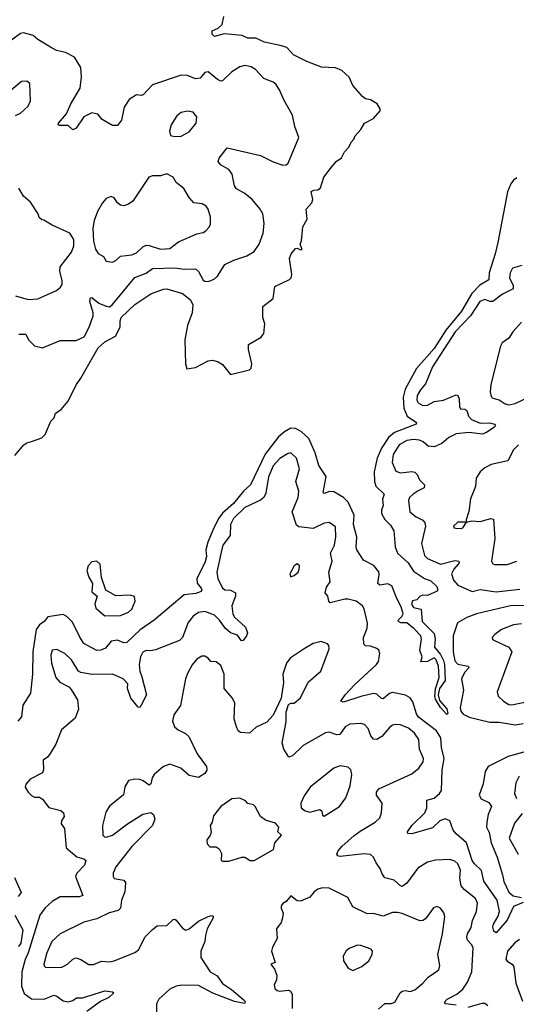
# Model space of a CAD drawing. Extents: x 1771496 to 1971148, y 471553 to 643630.
# Tile 480 of 656: x 1862391 to 1865512, y 601622 to 607805. Entities that reach past the tile are written whole.
import ezdxf

# ---------------------------------------------------------------- set-up
doc = ezdxf.new("R2010")
doc.units = 0

msp = doc.modelspace()

# ---------------------------------------------------------------- linework, layer by layer
at = {"layer": '0CON10XD'}
for points in [[(1862360.9, 605069.1), (1862416, 605135), (1862435, 605148.6), (1862465, 605156.9), (1862529.7, 605180.3), (1862550.3, 605199.7), (1862586.1, 605283.9), (1862606.7, 605305), (1862616.7, 605335), (1862651.9, 605358.1), (1862692.6, 605407.4), (1862747.5, 605515), (1862775.7, 605554.3), (1862885, 605745.5), (1862925, 605781.4), (1862993, 605817), (1863022.5, 605875), (1863022.2, 605915), (1863029.1, 605935), (1863115, 606016.9), (1863215.4, 606084.6), (1863295, 606113.1), (1863315, 606114.2), (1863415, 606085.6), (1863465, 606046.9), (1863478.5, 606015), (1863474.6, 605965), (1863446.1, 605885), (1863427.8, 605795), (1863433.6, 605643.6), (1863442, 605612), (1863495, 605620.4), (1863575, 605662.2), (1863605, 605667.3), (1863637.3, 605657.3), (1863665, 605639.4), (1863715, 605577.5), (1863835, 605606.7), (1863845, 605617.5), (1863850, 605645), (1863829.2, 605735), (1863828.8, 605765), (1863908.7, 605811.3), (1863925.8, 605835), (1863931.2, 605895), (1863918.1, 605935), (1863918.8, 606005), (1863984, 606055), (1863995, 606130), (1864086.7, 606173.3), (1864098, 606185), (1864101.4, 606205), (1864086.2, 606305), (1864096.7, 606335), (1864125, 606367.5), (1864135, 606370), (1864155, 606360), (1864167, 606363), (1864153.3, 606395), (1864163, 606417), (1864168.8, 606481.2), (1864170.8, 606505), (1864198.3, 606551.7), (1864191.2, 606615), (1864226.7, 606655), (1864232.5, 606675), (1864223.8, 606726.2), (1864240, 606735), (1864265, 606737.5), (1864281.7, 606748.3), (1864303, 606817), (1864350, 606880), (1864380, 606915), (1864413, 606937), (1864431.4, 606975), (1864459.2, 607005), (1864474.4, 607035.6), (1864492, 607055), (1864498.6, 607075), (1864535, 607115.8), (1864558.6, 607155), (1864615, 607184), (1864656.6, 607233.4), (1864657.1, 607245), (1864636.9, 607276.9), (1864595, 607302), (1864565, 607308), (1864545, 607323.8), (1864485, 607391.2), (1864460.8, 607445), (1864415.3, 607485.3), (1864375, 607503.5), (1864287.2, 607507.2), (1864195, 607542.1), (1864111.4, 607585), (1864070.8, 607630.8), (1864027.5, 607642.5), (1863930, 607665), (1863875, 607690), (1863825, 607689.1), (1863790, 607705), (1863675, 607716.2), (1863615, 607700), (1863601.2, 607715), (1863600.8, 607735), (1863638.3, 607751.7), (1863664, 607775), (1863673.9, 607826.1)], [(1862385, 605830.8), (1862430.3, 605830.3), (1862445.7, 605795.7), (1862485, 605758), (1862535, 605744), (1862645, 605790.8), (1862745, 605791.4), (1862795.4, 605814.6), (1862826.5, 605875), (1862852.7, 605945), (1862853.1, 605965), (1862830.7, 606035), (1862835, 606057.5), (1862845, 606061.4), (1862888.2, 606025), (1862935.3, 606005.3), (1862955, 606001.8), (1862974.2, 606015.8), (1863115, 606185.5), (1863185, 606213.5), (1863225, 606243.1), (1863365, 606246.9), (1863425, 606238.8), (1863495, 606240.9), (1863514.7, 606224.8), (1863545, 606170), (1863555, 606162.9), (1863575, 606161.9), (1863613.4, 606176.6), (1863635, 606194), (1863681.2, 606268.8), (1863736.2, 606295), (1863817.8, 606322.2), (1863865, 606348.8), (1863895.5, 606394.5), (1863920.6, 606465), (1863927.5, 606525), (1863918.6, 606585), (1863902.5, 606615), (1863851.2, 606675), (1863805, 606714.3), (1863752.6, 606742.6), (1863742, 606762), (1863725.5, 606835.5), (1863705, 606864.2), (1863652.7, 606892.7), (1863638, 606915), (1863643.8, 606935), (1863695, 607000), (1863905, 606952.9), (1863985, 606912.9), (1864045, 606890.9), (1864065, 606894.6), (1864078.9, 606905), (1864146, 607065), (1864120.8, 607135), (1864105.7, 607205), (1864051.7, 607301.7), (1864024.2, 607365), (1864000.3, 607400.3), (1863985, 607412.5), (1863926.2, 607435), (1863873.1, 607493.1), (1863845, 607510), (1863805, 607516.5), (1863775, 607510), (1863725, 607477.5), (1863665, 607421.4), (1863655, 607420), (1863635, 607430), (1863575, 607477.5), (1863555, 607474), (1863525, 607438.8), (1863495, 607433.1), (1863445, 607454.3), (1863405, 607457.8), (1863224.6, 607395.4), (1863166.6, 607333.4), (1863155, 607329.5), (1863125, 607334), (1863078.8, 607305), (1863047.5, 607255), (1863031.2, 607175), (1863005, 607141.2), (1862975, 607141.2), (1862908.3, 607178.3), (1862881.2, 607211.2), (1862845, 607220.6), (1862795, 607194.2), (1862745, 607123.8), (1862725, 607114), (1862695, 607140), (1862640.8, 607140.8), (1862633.3, 607145), (1862633.8, 607155), (1862685.6, 607215), (1862712.8, 607277.2), (1862770, 607375), (1862780, 607445), (1862775.7, 607505.7), (1862735, 607570.6), (1862679.4, 607599.4), (1862622.6, 607612.6), (1862585, 607632.2), (1862505, 607680), (1862475, 607706), (1862415, 607722.5), (1862395, 607719.2), (1862285, 607635.8)], [(1862364, 607204), (1862395, 607217.1), (1862445, 607261.4), (1862459.5, 607295), (1862453.8, 607405), (1862435, 607419.2), (1862403.2, 607416.8), (1862335, 607361.2)], [(1863365, 607071.4), (1863405, 607074.3), (1863455, 607100.6), (1863500, 607155), (1863503.3, 607195), (1863481.2, 607225), (1863445, 607230.9), (1863405, 607223.1), (1863378.9, 607201.1), (1863342.9, 607145), (1863331.4, 607105), (1863338.8, 607078.8), (1863365, 607071.4)], [(1862975, 606282), (1862995, 606292), (1863025, 606320), (1863095, 606329.1), (1863125, 606340.5), (1863165, 606377.8), (1863185, 606388.5), (1863205, 606387.8), (1863275, 606363.3), (1863335, 606367.5), (1863389.2, 606410.8), (1863505, 606460.6), (1863545, 606469.2), (1863560.3, 606479.7), (1863580.5, 606499.5), (1863590.5, 606519.5), (1863589.2, 606565), (1863575.7, 606615), (1863562, 606635), (1863537.9, 606647.9), (1863485, 606655.7), (1863455, 606688.1), (1863422.7, 606745), (1863375, 606783.3), (1863356.3, 606816.3), (1863315, 606836.9), (1863276.3, 606823.7), (1863225, 606824.2), (1863203.2, 606816.8), (1863101.4, 606665), (1863075, 606645.7), (1863045, 606637.1), (1863025, 606641.4), (1863005.8, 606655), (1862985, 606686), (1862965, 606695.8), (1862935, 606682.9), (1862910.6, 606655), (1862879.6, 606600.4), (1862858.9, 606545), (1862851.4, 606495), (1862855.6, 606415), (1862867.8, 606365), (1862885, 606337.5), (1862917.1, 606317.1), (1862935, 606289.2), (1862975, 606282)], [(1865515, 606811.1), (1865495, 606797.5), (1865478.2, 606775), (1865456, 606724), (1865395.1, 606405), (1865380.2, 606335), (1865342.4, 606215), (1865339.3, 606170.7), (1865282.6, 606137.4), (1865233.6, 606086.4), (1865168.5, 605975), (1865069.1, 605855), (1864995, 605739.3), (1864885, 605613.8), (1864813.5, 605485), (1864800.2, 605435), (1864805.7, 605365), (1864826, 605316), (1864885.8, 605275), (1864882, 605265), (1864746.3, 605213.7), (1864709.3, 605180.7), (1864665, 605113.8), (1864638.5, 605051.5), (1864619.7, 604965), (1864621.2, 604905), (1864628.4, 604875), (1864682.2, 604825), (1864670.9, 604795), (1864676.3, 604753.7), (1864664.2, 604725), (1864665.8, 604705), (1864686.4, 604666.4), (1864721.1, 604631.1), (1864743.1, 604595), (1864750, 604495), (1864765, 604454.2), (1864832.7, 604395), (1864865, 604342.9), (1864935, 604296.7), (1864975, 604281.1), (1865013.3, 604245), (1865018, 604225), (1865013.8, 604216.2), (1864955, 604190), (1864925, 604191.2), (1864906.4, 604183.6), (1864887.1, 604162.9), (1864860, 604155), (1864853.1, 604135), (1864865, 604112.9), (1864915, 604102.5), (1864920, 604025), (1864995, 603950), (1865002.5, 603915), (1864997.5, 603865), (1865035, 603817.9), (1865055, 603780), (1865061.6, 603755), (1865064.7, 603655.3), (1865029.1, 603605), (1865020, 603565), (1865029.5, 603529.5), (1865075, 603476.9), (1865082.1, 603447.9), (1865075, 603441.1), (1865035, 603486.7), (1865005, 603537.5), (1865000.9, 603555), (1865005, 603603.3), (1865026.4, 603675), (1865022.5, 603745), (1865008.9, 603785), (1864995, 603797.1), (1864955, 603775.7), (1864912.7, 603772.7), (1864919.6, 603805), (1864905.9, 603845), (1864917.2, 603915), (1864912.5, 603935), (1864870.6, 603980.6), (1864825, 604018.5), (1864787.4, 604017.4), (1864772.5, 604025), (1864768.6, 604035), (1864792, 604058), (1864800.3, 604075), (1864788.6, 604118.6), (1864760.2, 604170.2), (1864730.8, 604250.8), (1864705, 604263.3), (1864655, 604254.3), (1864642, 604265), (1864650.5, 604319.5), (1864647.3, 604337.3), (1864617, 604377), (1864552.1, 604412.1), (1864510, 604475), (1864505.5, 604495), (1864510, 604555), (1864488.6, 604635), (1864493, 604693), (1864455.5, 604775), (1864425.8, 604805), (1864365, 604839.4), (1864338.3, 604841.7), (1864305, 604830), (1864298.8, 604835), (1864317.4, 604937.4), (1864270.3, 605005), (1864248.3, 605085), (1864207.2, 605175), (1864160.1, 605220.1), (1864125, 605238.2), (1864095, 605239.5), (1864055, 605217.3), (1864017, 605185), (1863933, 605077), (1863840.8, 604885), (1863797, 604845), (1863735, 604767.2), (1863664.7, 604705.3), (1863642.2, 604675), (1863612, 604615), (1863573.6, 604525), (1863561.5, 604475), (1863564.3, 604435), (1863555.2, 604395), (1863503.5, 604295), (1863505.8, 604265.8), (1863530.8, 604235), (1863536, 604225), (1863532.5, 604215), (1863497.4, 604202.6), (1863425, 604193.6), (1863236.9, 604035), (1863147.4, 603972.6), (1863065, 603894), (1863045, 603891.2), (1863005, 603908), (1862965, 603902.5), (1862930.7, 603859.3), (1862900, 603845), (1862876.4, 603843.6), (1862795, 603888.8), (1862768.6, 603928.6), (1862722.3, 604022.3), (1862687.9, 604057.9), (1862665, 604069.2), (1862567.5, 604055), (1862545.4, 604025), (1862514.8, 604005.2), (1862495.4, 603975), (1862473.2, 603835), (1862470.6, 603695), (1862459.2, 603575), (1862410.5, 603499.5), (1862401.7, 603428.3), (1862379.3, 603400.7)], [(1862365, 606070), (1862445, 606048.9), (1862505, 606051.3), (1862622.9, 606105), (1862646.9, 606125), (1862656.9, 606143.1), (1862658.5, 606165), (1862643.1, 606225), (1862645, 606253.3), (1862716.7, 606345), (1862730.8, 606385), (1862732, 606425), (1862706.7, 606465), (1862595.8, 606515.8), (1862543.6, 606546.4), (1862529.3, 606549.3), (1862513.9, 606563.9), (1862506.7, 606585), (1862458.3, 606658.3), (1862415, 606696.7), (1862385, 606747.5)], [(1865547.7, 606262.3), (1865487.5, 606245), (1865474, 606215), (1865470, 606185), (1865491.4, 606135), (1865492.5, 606115), (1865425, 606082.5), (1865365, 606036.5), (1865345, 606035.6), (1865315, 606047.8), (1865283.6, 606035), (1865224.9, 605945.1), (1865128.4, 605845), (1864985.7, 605625), (1864942, 605518), (1864909.9, 605480.1), (1864889.6, 605445), (1864887.7, 605415), (1864895, 605399.4), (1864925, 605383.2), (1864955, 605383.8), (1864995, 605407.9), (1865055, 605415.3), (1865135, 605449.2), (1865145.6, 605445.6), (1865152.9, 605425), (1865154.1, 605375.9), (1865161.4, 605361.4), (1865189.1, 605359.1), (1865201.9, 605351.9), (1865212.2, 605315), (1865231.4, 605295), (1865285, 605270.7), (1865345, 605272.5), (1865375, 605265.6), (1865381.2, 605255), (1865370, 605245), (1865325, 605212.5), (1865297.5, 605202.5), (1865215, 605212.6), (1865134.8, 605205.2), (1865088.8, 605181.2), (1865045, 605143.8), (1864995, 605121.9), (1864957.6, 605127.6), (1864927.1, 605155), (1864903.3, 605165), (1864865, 605169.3), (1864825, 605162.2), (1864775.4, 605135), (1864738.4, 605075), (1864731.6, 605025), (1864755, 604970.8), (1864785, 604958.9), (1864855, 604968.1), (1864874.3, 604964.3), (1864889.1, 604949.1), (1864904.5, 604915), (1864935.6, 604885), (1864934, 604865), (1864895, 604847.5), (1864864.2, 604825), (1864841.4, 604805), (1864834.4, 604785), (1864843.8, 604713.8), (1864883, 604683), (1864925, 604661.4), (1864936.9, 604645), (1864941.1, 604625), (1864916.9, 604515), (1864935, 604440), (1864955, 604422.2), (1865035, 604386.9), (1865125, 604408), (1865150, 604405), (1865152.5, 604395), (1865146.9, 604385), (1865118.9, 604355), (1865104.4, 604325), (1865116.5, 604285), (1865144.4, 604255), (1865235, 604214.8), (1865285, 604226.8), (1865385, 604213.1), (1865535, 604228.2)], [(1865545.3, 605904.7), (1865490, 605845), (1865465, 605805.6), (1865424.2, 605775), (1865411.9, 605755), (1865351.5, 605515), (1865348.3, 605468.3), (1865355, 605438.8), (1865365, 605427.5), (1865405, 605418.1), (1865442.4, 605392.4), (1865465, 605386.5), (1865504.6, 605395.4), (1865585, 605432.5)], [(1864615, 603574.5), (1864535, 603556), (1864425, 603520), (1864410, 603525), (1864435.5, 603565), (1864495, 603629.2), (1864633.5, 603755), (1864645.5, 603775), (1864654.4, 603825), (1864648.6, 603845), (1864635, 603855.8), (1864595, 603870.6), (1864565, 603873.1), (1864553.9, 603883.9), (1864550.8, 603925), (1864573.9, 603985), (1864577.8, 604015), (1864555.4, 604105), (1864544.5, 604125), (1864505, 604153.2), (1864455, 604166.8), (1864435, 604166.9), (1864342.3, 604142.3), (1864333, 604153), (1864327.8, 604185), (1864311.5, 604205), (1864318.2, 604241.8), (1864342.5, 604275), (1864334.4, 604335), (1864355.3, 604405), (1864345.2, 604455), (1864369.2, 604505), (1864377.6, 604557.6), (1864375, 604621.2), (1864335, 604647.5), (1864305, 604642.7), (1864235, 604610.9), (1864145, 604621.1), (1864130.7, 604630.7), (1864103.9, 604715), (1864142, 604805), (1864144.5, 604845), (1864126.9, 604905), (1864148.5, 604985), (1864131.1, 605051.1), (1864094.1, 605084.1), (1864075, 605079.4), (1864025, 605050), (1863985, 605003.5), (1863954.2, 604935), (1863938, 604832), (1863924.8, 604805.2), (1863905, 604788.8), (1863805, 604742.2), (1863735, 604672.7), (1863716.4, 604635), (1863714.2, 604565.8), (1863667.2, 604505), (1863657.9, 604462.1), (1863629.7, 604335), (1863635.4, 604295), (1863665, 604234.6), (1863683.3, 604225), (1863715, 604221.8), (1863746.7, 604205), (1863748, 604185), (1863724.5, 604125), (1863729.5, 604075), (1863739.4, 604055), (1863809.5, 603989.5), (1863823.1, 603955), (1863815.7, 603935), (1863795, 603906.2), (1863785, 603903.8), (1863759.7, 603939.7), (1863715, 603955.7), (1863685, 603982.5), (1863647.2, 604035), (1863614.4, 604065), (1863555, 604087.9), (1863515, 604081.5), (1863481.6, 604058.4), (1863450.6, 604019.4), (1863414.1, 603925.9), (1863395, 603905.6), (1863245, 603847.1), (1863215, 603841.4), (1863185, 603844.3), (1863165, 603834.2), (1863150, 603805), (1863141.8, 603755), (1863145.4, 603715), (1863158.4, 603678.4), (1863187.5, 603565), (1863155, 603500), (1863145, 603486.7), (1863135, 603488.8), (1863089.2, 603545), (1863069.5, 603605), (1863069.6, 603635), (1863041.2, 603665), (1862975.2, 603695.2), (1862847.1, 603692.9), (1862775, 603705.5), (1862761.5, 603715), (1862716.7, 603785), (1862675, 603825.3), (1862625, 603851.1), (1862594.4, 603845.6), (1862585.8, 603814.2), (1862590.9, 603765), (1862618.9, 603675), (1862644.2, 603645), (1862698.8, 603615), (1862715, 603598.8), (1862754.2, 603535), (1862760, 603475), (1862740.3, 603419.7), (1862654.3, 603345.7), (1862618, 603255), (1862582.8, 603197.2), (1862565.5, 603174.5), (1862538.8, 603155), (1862540.5, 603095), (1862534.2, 603075), (1862456.7, 603035), (1862430, 603005), (1862426.2, 602985), (1862444.2, 602954.2), (1862465, 602933.3), (1862485, 602923.3), (1862515, 602922.5), (1862535, 602911.2), (1862575, 602856.9), (1862649.3, 602839.3), (1862665.6, 602825), (1862669.4, 602800.6), (1862654, 602775), (1862651.2, 602755), (1862672.5, 602725), (1862683.1, 602605), (1862749.1, 602549.1), (1862795, 602535.7), (1862806, 602525), (1862797.5, 602495), (1862749.2, 602445), (1862740.8, 602425), (1862788, 602305), (1862765, 602297.9), (1862645, 602297.5), (1862595, 602267.5), (1862551.2, 602228.8), (1862518.3, 602181.7), (1862444.8, 601945.2), (1862426.1, 601903.9), (1862403.5, 601826.5), (1862402.9, 601735), (1862419.9, 601689.9), (1862465, 601655.6), (1862545, 601654.6), (1862605, 601678.5), (1862625, 601672.5), (1862665, 601644.7), (1862695, 601638.2), (1862724.3, 601645), (1862748.1, 601661.9), (1862785, 601662.5), (1862925, 601706.5), (1862975, 601701.2), (1862983.3, 601695), (1862952, 601665), (1862899.8, 601640.2), (1862813, 601577)], [(1865526, 605135), (1865493.5, 605105), (1865458, 605035), (1865355, 605011.5), (1865315, 604990.6), (1865285.8, 604965), (1865260, 604925), (1865255.6, 604874.4), (1865223.2, 604796.8), (1865214.2, 604715.8), (1865197.5, 604665), (1865200, 604650), (1865232, 604658), (1865285, 604654.5), (1865352.7, 604672.7), (1865368.7, 604668.7), (1865376.8, 604546.8), (1865355.8, 604405), (1865365, 604388.8), (1865375, 604384.3), (1865455, 604384.4), (1865515, 604404.5)], [(1865165, 604609.2), (1865175, 604614), (1865200, 604650), (1865145, 604648.8), (1865117.5, 604625), (1865122.5, 604615), (1865132.3, 604612.3), (1865165, 604609.2)], [(1862925, 604062.5), (1863025, 604063.8), (1863075, 604084), (1863095.6, 604104.4), (1863115.6, 604154.4), (1863112.5, 604182.5), (1863085, 604190.6), (1862995, 604187.1), (1862933.3, 604223.3), (1862905, 604302.5), (1862897.5, 604385), (1862875, 604404.5), (1862845, 604401.5), (1862821.4, 604375), (1862812.7, 604345), (1862824.6, 604304.6), (1862848, 604265), (1862845, 604212.5), (1862877.5, 604185), (1862864.1, 604135.9), (1862869.3, 604109.3), (1862925, 604062.5)], [(1864095, 604306.7), (1864115, 604313.8), (1864141.2, 604335), (1864147.9, 604352.1), (1864149.2, 604375), (1864135, 604388.8), (1864115, 604376), (1864088, 604325), (1864095, 604306.7)], [(1865585, 604126.5), (1865475, 604123.9), (1865261.2, 604075), (1865201.4, 604051.4), (1865141.7, 604018.3), (1865116.1, 603935), (1865114.7, 603835), (1865125, 603778.9), (1865145, 603757.5), (1865208.8, 603745), (1865214, 603735), (1865186.8, 603705), (1865168.2, 603665), (1865181.1, 603595), (1865159.7, 603485), (1865163.4, 603463.4), (1865177.9, 603445), (1865215, 603425.8), (1865345, 603393.3), (1865405, 603394.1), (1865505, 603378), (1865555, 603385.4)], [(1865545, 604010.8), (1865495, 604005.4), (1865418, 603975), (1865376.2, 603945), (1865360, 603925), (1865362.5, 603915), (1865375.9, 603905.9), (1865464.3, 603864.3), (1865484.3, 603835), (1865391.4, 603585), (1865397.3, 603557.3), (1865430.6, 603525), (1865465, 603505.4), (1865485, 603502.2), (1865645.4, 603535.4)], [(1865135, 601617), (1865066.7, 601625), (1865060.6, 601635), (1865078.6, 601655), (1865138.6, 601685), (1865175, 601716.9), (1865205, 601761.4), (1865233.4, 601825), (1865240, 601975), (1865233.3, 601995), (1865205.5, 602025), (1865201.5, 602045), (1865206.2, 602065), (1865229.1, 602105), (1865237.5, 602147.5), (1865262.3, 602205), (1865268.1, 602258.1), (1865255, 602285.5), (1865183.7, 602343.6), (1865166.5, 602365), (1865157.7, 602415), (1865161.2, 602465), (1865145, 602504.3), (1865125, 602521.5), (1865095, 602531.1), (1865005, 602527.8), (1864955, 602514.5), (1864893.2, 602476.8), (1864825, 602382.2), (1864795, 602362.5), (1864784, 602365), (1864745, 602401.4), (1864685.5, 602415.5), (1864666.5, 602446.5), (1864657.1, 602475), (1864630.3, 602510.3), (1864615.6, 602545.6), (1864595, 602562.5), (1864555, 602567.1), (1864405, 602550.5), (1864390, 602555), (1864384.3, 602565), (1864391.8, 602585), (1864417.3, 602615), (1864491, 602679), (1864530.7, 602709.3), (1864625.8, 602765), (1864655, 602793.8), (1864665.7, 602825), (1864670, 602885), (1864634.2, 602935), (1864634.2, 602955), (1864648, 602975), (1864855, 603068.9), (1864900, 603105), (1864926.4, 603145), (1864929.1, 603165), (1864904, 603225), (1864898.8, 603285), (1864872.3, 603325), (1864835, 603356.5), (1864785, 603376.8), (1864755, 603380), (1864735, 603375.4), (1864716.9, 603363.1), (1864666.4, 603303.6), (1864635, 603285.8), (1864615, 603287.5), (1864597.6, 603307.6), (1864581.9, 603355), (1864558.6, 603378.6), (1864535, 603385.5), (1864465, 603381.8), (1864437.1, 603365), (1864403.3, 603316.7), (1864385, 603314.4), (1864335, 603331.2), (1864312.7, 603327.3), (1864171.8, 603248.2), (1864105, 603181.9), (1864083.3, 603173.3), (1864051.8, 603225), (1864040.5, 603265), (1864065.7, 603395.7), (1864066.4, 603456.4), (1864080, 603505), (1864095, 603513.3), (1864115, 603512.5), (1864155, 603546), (1864204.2, 603645), (1864284.4, 603715), (1864335.7, 603855), (1864334, 603875), (1864326.2, 603885), (1864285, 603900), (1864235, 603888.8), (1864178, 603855), (1864091.2, 603795), (1864068, 603765), (1864044, 603695), (1864047.9, 603642.1), (1864034, 603545), (1863985, 603436.7), (1863945, 603394), (1863877.7, 603362.3), (1863836.1, 603323.9), (1863778.3, 603328.3), (1863765, 603340), (1863752.5, 603365), (1863739.4, 603415), (1863743.1, 603515), (1863727.3, 603547.3), (1863675.7, 603605), (1863676.7, 603695), (1863655, 603748.8), (1863625, 603772.9), (1863591.2, 603775), (1863575.4, 603795.4), (1863555, 603808.1), (1863535, 603807.5), (1863505, 603789.4), (1863475.9, 603754.1), (1863446.9, 603703.1), (1863433.2, 603665), (1863401.4, 603498.6), (1863359.8, 603440.2)], [(1865555, 602261.5), (1865494.7, 602235.3), (1865455, 602150.8), (1865385, 602070), (1865371.7, 602081.7), (1865365.6, 602105.6), (1865368.8, 602125), (1865397.5, 602175), (1865406.9, 602205), (1865391.4, 602275), (1865307.8, 602395), (1865292.8, 602462.8), (1865248.3, 602505), (1865235.2, 602525), (1865198.4, 602635), (1865135, 602692.5), (1865114.5, 602715), (1865093.6, 602773.6), (1865065, 602786.7), (1865032.5, 602775), (1864985, 602730.4), (1864855, 602692.9), (1864830, 602695), (1864828, 602705), (1864854.6, 602745), (1864938.2, 602825), (1864949.1, 602855), (1864950, 602905), (1864995, 602917.3), (1865029.6, 602945), (1865042, 602965), (1865047, 603095), (1865058.5, 603165), (1865042.5, 603235), (1865038.8, 603295), (1865010.1, 603340.1), (1864897.8, 603425), (1864885.2, 603445.2), (1864861.9, 603521.9), (1864845, 603546.9), (1864815, 603562.5), (1864735, 603580.5), (1864715, 603574.4), (1864675, 603540.6), (1864665, 603541.4), (1864635, 603570), (1864615, 603574.5)], [(1863359.8, 603440.2), (1863350.7, 603400.7), (1863364.3, 603365), (1863386.7, 603345), (1863432.7, 603322.7), (1863454.3, 603304.3), (1863506.5, 603195), (1863564, 603115), (1863567.3, 603092.7), (1863555, 603071.2), (1863515, 603046.7), (1863455, 603058.8), (1863404.6, 603104.6), (1863335, 603129.5), (1863295, 603115.6), (1863235.8, 603065), (1863223.1, 603045), (1863215, 603006.7), (1863205, 602998.8), (1863166.4, 603026.4), (1863145, 603034.4), (1863114.4, 603035.6), (1863075, 603027.5), (1863051.9, 602988.1), (1863042.9, 602937.1), (1862955, 602865.6), (1862932.1, 602827.9), (1862911.8, 602745), (1862913.5, 602683.5), (1862922.9, 602672.9), (1862935, 602671.4), (1862975, 602684.5), (1863067.5, 602755), (1863165, 602815.7), (1863215, 602826.2), (1863232.5, 602815), (1863240, 602785), (1863226.2, 602745), (1863096, 602614), (1862994.5, 602485), (1862978.5, 602445), (1862977.8, 602425), (1862985, 602411.4), (1863045, 602402.5), (1863056.5, 602386.5), (1863052.4, 602327.6), (1863030, 602275), (1863024.2, 602225), (1863008.9, 602211.1), (1862953.1, 602196.9), (1862875, 602158.9), (1862795, 602137.5), (1862645, 602064.5), (1862593.1, 602016.9), (1862562.5, 601945), (1862543.6, 601875), (1862545, 601863.3), (1862555, 601853.1), (1862655, 601855.6), (1862690.8, 601875), (1862724.5, 601905.5), (1862745, 601912.9), (1862775, 601904.3), (1862825, 601872.5), (1862855, 601872.2), (1862905, 601893.3), (1862955, 601888.9), (1862985, 601894.6), (1863115, 601947.5), (1863136.7, 601965), (1863178.5, 602045), (1863225, 602092.2), (1863255, 602114), (1863315, 602116.2), (1863355, 602153.8), (1863365, 602156.2), (1863375, 602150), (1863415, 602100), (1863435, 602088.6), (1863455, 602096.7), (1863515, 602143.6), (1863575, 602174.4), (1863599.2, 602179.2), (1863606.2, 602175), (1863606, 602165), (1863570, 602095), (1863558.1, 602055), (1863554.5, 602015.5), (1863529.4, 601955), (1863530, 601915), (1863588.5, 601825), (1863631.5, 601801.5), (1863665, 601752.1), (1863721.1, 601715), (1863803.8, 601645), (1863808, 601635), (1863803.3, 601626.7), (1863741.1, 601638.9), (1863605, 601691.6), (1863515, 601740), (1863407.2, 601742.8), (1863375, 601736.2), (1863335, 601718.1), (1863265.6, 601654.4), (1863250.8, 601625), (1863250.6, 601575)], [(1865672.8, 603237.2), (1865461.5, 603178.5), (1865335, 603114.4), (1865315.6, 603085), (1865303.6, 603006.4), (1865279.2, 602935), (1865291.5, 602911.5), (1865339.1, 602889.1), (1865355.5, 602865), (1865334.6, 602815), (1865326.1, 602765), (1865325.4, 602735), (1865341.7, 602701.7), (1865354.2, 602635), (1865391, 602545), (1865426.2, 602435), (1865432.8, 602392.7), (1865465.4, 602325.4), (1865493.3, 602303.3), (1865545, 602292.7)], [(1864305, 602804.4), (1864401.9, 602865), (1864440.9, 602919.1), (1864467.7, 602995), (1864478.5, 603065), (1864473.1, 603095), (1864455, 603112.2), (1864405, 603120.5), (1864365, 603105.6), (1864215.5, 602985), (1864179.1, 602930.9), (1864158.1, 602885), (1864160, 602855), (1864185, 602836.7), (1864215, 602828.8), (1864277.5, 602845), (1864290, 602835), (1864295, 602810), (1864305, 602804.4)], [(1865530.6, 603055), (1865508.1, 603011.9), (1865500.4, 602945), (1865513.5, 602915)], [(1863665, 602520), (1863705, 602521.4), (1863786.1, 602546.1), (1863805.9, 602545.9), (1863840, 602525), (1863865, 602524.3), (1863985.6, 602594.4), (1863995, 602636.7), (1864036.1, 602683.9), (1864014.2, 602705), (1864020, 602735), (1863998.6, 602758.6), (1863935, 602779.2), (1863905, 602802.2), (1863870.8, 602865), (1863859.4, 602875), (1863825, 602883.5), (1863809.8, 602899.8), (1863775, 602917.1), (1863725, 602913.3), (1863655, 602864.4), (1863609.2, 602805), (1863600, 602765), (1863588.8, 602745), (1863593.8, 602703.8), (1863587.3, 602682.7), (1863567.5, 602655), (1863569.2, 602629.2), (1863585, 602611.2), (1863625, 602610), (1863645, 602597.5), (1863658.3, 602568.3), (1863656.7, 602525), (1863665, 602520)], [(1865549.1, 602820.9), (1865500.2, 602759.8), (1865466.7, 602665), (1865524.2, 602565.8)], [(1862358.5, 602418.5), (1862400, 602325), (1862380.5, 602299.5)], [(1864645, 601591.2), (1864685, 601626.2), (1864725, 601627.1), (1864748.8, 601635), (1864782.9, 601695), (1864794.5, 601705.5), (1864815, 601709.4), (1864845, 601702.2), (1864875, 601712.9), (1864925, 601755.6), (1864957.3, 601792.7), (1865025, 601838), (1865031.9, 601865), (1865018.9, 601935), (1865048.8, 602065), (1865062.7, 602172.7), (1865056.4, 602196.4), (1865035, 602226.2), (1865013.6, 602236.4), (1864992.3, 602227.7), (1864940.7, 602159.3), (1864925, 602147.5), (1864905, 602145.8), (1864795, 602192.2), (1864765, 602199.4), (1864735, 602197.5), (1864675, 602175.6), (1864615, 602193.3), (1864575, 602190), (1864483.9, 602233.9), (1864453, 602293), (1864335, 602351.2), (1864295, 602354), (1864265, 602345.5), (1864240.9, 602329.1), (1864214.4, 602295.6), (1864155, 602270), (1864135, 602272.5), (1864095, 602302.5), (1864065, 602267.5), (1864044.1, 602255.9), (1864035, 602240), (1864033.3, 602225), (1864047.5, 602195), (1864043.3, 602165), (1864033.6, 602136.4), (1864004.4, 602095.6), (1864010, 602035), (1863980, 601980), (1863974.5, 601955.5), (1863996.4, 601883.6), (1863970, 601875), (1863992.9, 601842.9), (1864006, 601805), (1864004.2, 601775.8), (1863990.8, 601745), (1863995, 601721.2), (1864008.7, 601708.7), (1864024.4, 601704.4), (1864080.7, 601710.7), (1864093.6, 601703.6), (1864104.3, 601685), (1864102.5, 601595)], [(1862360.9, 602180.9), (1862410.9, 602089.1), (1862398.2, 602005), (1862382.9, 601985)], [(1864485, 601834.3), (1864541.1, 601858.9), (1864584.2, 601895), (1864605.8, 601935), (1864608, 601955), (1864599.1, 601969.1), (1864535, 601991.9), (1864515, 601993.1), (1864465, 601974.3), (1864443, 601957), (1864424.2, 601925), (1864426, 601895), (1864455, 601850), (1864485, 601834.3)], [(1865531.8, 602028.2), (1865502.9, 602007.1), (1865456.1, 601955), (1865446.3, 601906.3), (1865455, 601893.1), (1865485.8, 601875), (1865496.9, 601856.9), (1865509.2, 601755), (1865551.4, 601641.4)], [(1865332.6, 601612.6), (1865315, 601626.2), (1865295, 601627.7), (1865208, 601602)]]:
    msp.add_lwpolyline(points, dxfattribs=at)

doc.saveas('drawing.dxf')
